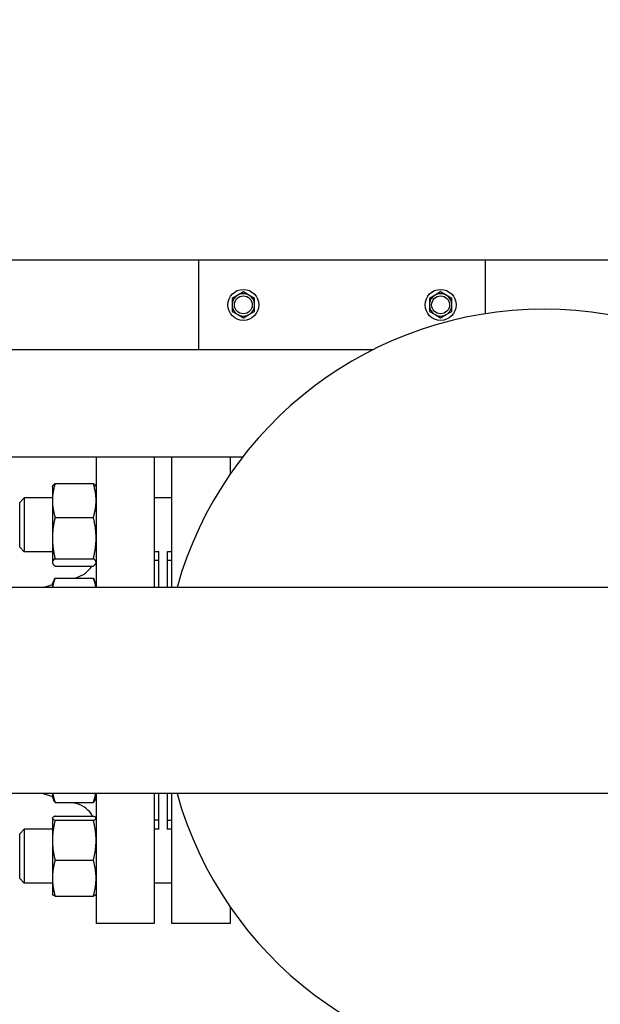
# Model space of a CAD drawing. Header units: inches. Extents: x 24 to 1128, y -69 to 748.
# Tile 625 of 656: x 626 to 634, y 682 to 696. Entities that reach past the tile are written whole.
import ezdxf

# ---------------------------------------------------------------- set-up
doc = ezdxf.new("R2010")
doc.units = ezdxf.units.IN
doc.header["$LTSCALE"] = 32
doc.header["$MEASUREMENT"] = 0
doc.layers.add('Dimension (ANSI)', color=7, linetype='Continuous', lineweight=25)
doc.layers.add('Visible (ANSI)', color=7, linetype='Continuous', lineweight=30)
doc.styles.add('Note Text (ANSI)', font='tahoma.ttf')
doc.dimstyles.new('SB Fraction-16 (ANSI)', dxfattribs={"dimscale": 32, "dimtxt": 0.125, "dimasz": 0.098425, "dimexe": 0.125, "dimexo": 0.0625, "dimgap": 0.031496, "dimtad": 0, "dimtih": 1, "dimtoh": 1, "dimdec": 4, "dimrnd": 1e-08, "dimzin": 0, "dimdsep": 46, "dimlunit": 5, "dimtxsty": 'Note Text (ANSI)', "dimcen": 0.09, "dimdle": 0.393701, "dimclrd": 256, "dimclre": 256, "dimclrt": 256, "dimadec": 0, "dimazin": 3, "dimtfac": 0.96, "dimtofl": 0, "dimtmove": 0, "dimatfit": 3, "dimfxl": 1, "dimfrac": 2, "dimtolj": 1, "dimtzin": 12, "dimlwd": -1, "dimlwe": -1, "dimarcsym": 0})

# ---------------------------------------------------------------- blocks, each defined once
blk = doc.blocks.new('*D17')
at = {"layer": 'Defpoints', "color": 0, "transparency": 16777216}
for p in [(732.281, 712.826), (489.281, 692.669), (732.281, 692.669)]:
    blk.add_point(p, dxfattribs=at)
at = {"layer": 'Dimension (ANSI)', "transparency": 16777216}
for p, q in [((489.281, 694.669), (489.281, 716.826)), ((732.281, 694.669), (732.281, 716.826)), ((492.43, 712.826), (605.57, 712.826)), ((729.131, 712.826), (615.991, 712.826))]:
    blk.add_line(p, q, dxfattribs=at)
for points in [[(492.43, 713.351), (492.43, 712.301), (489.281, 712.826)], [(729.131, 713.351), (729.131, 712.301), (732.281, 712.826)]]:
    blk.add_solid(points, dxfattribs=at)
at = {"layer": 'Dimension (ANSI)', "transparency": 16777216, "insert": (606.578, 714.909), "char_height": 4, "attachment_point": 1, "style": 'Note Text (ANSI)'}
blk.add_mtext('\\A1;243', dxfattribs=at)

msp = doc.modelspace()

# ---------------------------------------------------------------- linework, layer by layer
at = {"layer": 'Visible (ANSI)'}
for p, q in [((628.46813, 692.66853), (595.87438, 692.66853)), ((628.46813, 692.66853), (628.46813, 691.41853)), ((632.46813, 692.66853), (628.46813, 692.66853)), ((646.46813, 692.66853), (632.46813, 692.66853)), ((632.46813, 691.92028), (632.46813, 692.66853)), ((629.01513, 692.17863), (628.93713, 692.1336)), ((629.09313, 692.22366), (629.01513, 692.17863)), ((629.17113, 692.17863), (629.09313, 692.22366)), ((629.24913, 692.1336), (629.17113, 692.17863)), ((631.76513, 692.17863), (631.68713, 692.1336)), ((631.84313, 692.22366), (631.76513, 692.17863)), ((631.92113, 692.17863), (631.84313, 692.22366)), ((631.99913, 692.1336), (631.92113, 692.17863)), ((628.93713, 692.1336), (628.93713, 692.04353)), ((628.93713, 692.04353), (628.93713, 691.95346)), ((629.24913, 692.04353), (629.24913, 692.1336)), ((629.24913, 691.95346), (629.24913, 692.04353)), ((631.68713, 692.1336), (631.68713, 692.04353)), ((631.68713, 692.04353), (631.68713, 691.95346)), ((631.99913, 692.04353), (631.99913, 692.1336)), ((631.99913, 691.95346), (631.99913, 692.04353)), ((628.93713, 691.95346), (629.01513, 691.90843)), ((629.01513, 691.90843), (629.09313, 691.8634)), ((629.09313, 691.8634), (629.17113, 691.90843)), ((629.17113, 691.90843), (629.24913, 691.95346)), ((631.68713, 691.95346), (631.76513, 691.90843)), ((631.76513, 691.90843), (631.84313, 691.8634)), ((631.84313, 691.8634), (631.92113, 691.90843)), ((631.92113, 691.90843), (631.99913, 691.95346)), ((630.90095, 691.41853), (556.53063, 691.41853)), ((629.08007, 689.91853), (621.64463, 689.91853)), ((627.04063, 689.91853), (627.04063, 688.10603)), ((627.85063, 689.91853), (627.85063, 688.10603)), ((628.09813, 688.10603), (628.09813, 689.91853)), ((628.90813, 689.91853), (628.90813, 689.68295)), ((626.46994, 689.55297), (627.00233, 689.55297)), ((626.43163, 689.50923), (626.43516, 689.51679)), ((626.43163, 689.50923), (626.43163, 689.31679)), ((627.04063, 689.50923), (627.03711, 689.51679)), ((625.97563, 689.29073), (626.03813, 689.35323)), ((625.97563, 688.66573), (625.97563, 689.29073)), ((626.03813, 689.35323), (626.03813, 688.60323)), ((626.43163, 689.35323), (626.03813, 689.35323)), ((626.43163, 689.31679), (626.43163, 688.79325)), ((628.09813, 689.35323), (627.85063, 689.35323)), ((626.46994, 689.08061), (627.00233, 689.08061)), ((626.43163, 688.79325), (626.43163, 688.45468)), ((625.97563, 688.66573), (626.03813, 688.60323)), ((626.43163, 688.60323), (626.03813, 688.60323)), ((627.91563, 688.60323), (627.85063, 688.60323)), ((627.91563, 688.10603), (627.91563, 688.6081)), ((628.03563, 688.10603), (628.03563, 688.6081)), ((628.09813, 688.60323), (628.03563, 688.60323)), ((626.43163, 688.45468), (626.43163, 688.44723)), ((626.43163, 688.44723), (626.43516, 688.43967)), ((626.46994, 688.50588), (627.00233, 688.50588)), ((627.04063, 688.44723), (627.03711, 688.43967)), ((627.91063, 688.47853), (627.85063, 688.47853)), ((627.91063, 688.47853), (627.91063, 688.10603)), ((628.09813, 688.48103), (628.03563, 688.48103)), ((626.46994, 688.40349), (627.00233, 688.40349)), ((627.91063, 688.35853), (627.91563, 688.35853)), ((626.43163, 688.15624), (626.45638, 688.2093)), ((626.46994, 688.23568), (627.00233, 688.23568)), ((626.74191, 688.23568), (626.77144, 688.24436)), ((627.04063, 688.15624), (627.01589, 688.2093)), ((660.01676, 688.10603), (623.17951, 688.10603)), ((626.30108, 688.10603), (626.43163, 688.14442)), ((626.43163, 688.15624), (626.43163, 688.10603)), ((660.01676, 685.23103), (623.17951, 685.23103)), ((626.30108, 685.23103), (626.43163, 685.19263)), ((626.43163, 685.23103), (626.43163, 685.18082)), ((626.43163, 685.18082), (626.44818, 685.14534)), ((627.04063, 685.18082), (627.02409, 685.14534)), ((627.04063, 685.23103), (627.04063, 683.41853)), ((627.85063, 685.23103), (627.85063, 683.41853)), ((627.91063, 685.23103), (627.91063, 684.85853)), ((627.91563, 684.72896), (627.91563, 685.23103)), ((628.03563, 684.72896), (628.03563, 685.23103)), ((628.09813, 683.41853), (628.09813, 685.23103)), ((626.46994, 685.10728), (627.00233, 685.10728)), ((626.72185, 685.10728), (626.77144, 685.0927)), ((626.43163, 684.88983), (626.43273, 684.89219)), ((626.43163, 684.88983), (626.43163, 684.88749)), ((626.43163, 684.88749), (626.43163, 684.57998)), ((626.46994, 684.91627), (627.00233, 684.91627)), ((627.04063, 684.88983), (627.03953, 684.89219)), ((627.91063, 684.97853), (627.91563, 684.97853)), ((626.46994, 684.8587), (627.00233, 684.8587)), ((627.91063, 684.85853), (627.85063, 684.85853)), ((628.09813, 684.85603), (628.03563, 684.85603)), ((625.97563, 684.67133), (626.03813, 684.73383)), ((625.97563, 684.04633), (625.97563, 684.67133)), ((626.03813, 684.73383), (626.03813, 683.98383)), ((626.43163, 684.73383), (626.03813, 684.73383)), ((627.91563, 684.73383), (627.85063, 684.73383)), ((628.09813, 684.73383), (628.03563, 684.73383)), ((626.43163, 684.57998), (626.43163, 684.05133)), ((626.46994, 684.30126), (627.00233, 684.30126)), ((625.97563, 684.04633), (626.03813, 683.98383)), ((626.43163, 683.98383), (626.03813, 683.98383)), ((626.43163, 684.05133), (626.43163, 683.82783)), ((628.09813, 683.98383), (627.85063, 683.98383)), ((626.43163, 683.82783), (626.43273, 683.82547)), ((626.46994, 683.80139), (627.00233, 683.80139)), ((627.04063, 683.82783), (627.03953, 683.82547)), ((628.90813, 683.65411), (628.90813, 683.41853)), ((627.85063, 683.41853), (627.04063, 683.41853)), ((628.90813, 683.41853), (628.09813, 683.41853))]:
    msp.add_line(p, q, dxfattribs=at)
for centre, radius in [((629.09313, 692.04353), 0.216), ((629.09313, 692.04353), 0.1248), ((631.84313, 692.04353), 0.216), ((631.84313, 692.04353), 0.1248)]:
    msp.add_circle(centre, radius, dxfattribs=at)
for centre, radius, start, end in [((629.09313, 692.04353), 0.156, 120, 180), ((629.09313, 692.04353), 0.156, 60, 120), ((629.09313, 692.04353), 0.156, 0, 60), ((631.84313, 692.04353), 0.156, 120, 180), ((631.84313, 692.04353), 0.156, 60, 120), ((631.84313, 692.04353), 0.156, 0, 60), ((629.09313, 692.04353), 0.156, 180, 240), ((629.09313, 692.04353), 0.156, 300, 0), ((631.84313, 692.04353), 0.156, 180, 240), ((631.84313, 692.04353), 0.156, 300, 0), ((633.28563, 686.66853), 5.315, 15.691698, 164.308302), ((629.09313, 692.04353), 0.156, 240, 300), ((631.84313, 692.04353), 0.156, 240, 300), ((626.66563, 688.60412), 0.375, 286.38845, 327.654619), ((633.28563, 686.66853), 5.315, 195.691698, 344.308302), ((626.66563, 684.73294), 0.375, 29.267853, 73.61155)]:
    msp.add_arc(centre, radius, start, end, dxfattribs=at)
for points, weights in [([(626.46994, 689.55297), (626.43163, 689.4264), (626.43163, 689.31679)], [1, 1.0379548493, 1]), ([(626.43516, 689.51679), (626.44305, 689.53371), (626.46994, 689.55297)], [1.01611555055, 1.02634702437, 1]), ([(627.00233, 689.55297), (627.02922, 689.53371), (627.03711, 689.51679)], [1, 1.02634702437, 1.01611555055]), ([(627.04063, 689.31679), (627.04063, 689.4264), (627.00233, 689.55297)], [1, 1.0379548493, 1]), ([(626.43163, 689.31679), (626.43163, 689.20718), (626.46994, 689.08061)], [1, 1.0379548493, 1]), ([(627.00233, 689.08061), (627.04063, 689.20718), (627.04063, 689.31679)], [1, 1.0379548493, 1]), ([(626.46994, 689.08061), (626.43163, 688.92661), (626.43163, 688.79325)], [1, 1.0379548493, 1]), ([(627.04063, 688.79325), (627.04063, 688.92661), (627.00233, 689.08061)], [1, 1.0379548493, 1]), ([(626.43163, 688.79325), (626.43163, 688.65988), (626.46994, 688.50588)], [1, 1.0379548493, 1]), ([(627.00233, 688.50588), (627.04063, 688.65988), (627.04063, 688.79325)], [1, 1.0379548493, 1]), ([(626.46994, 688.50588), (626.43163, 688.47844), (626.43163, 688.45468)], [1, 1.0379548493, 1]), ([(626.43163, 688.45468), (626.43163, 688.43093), (626.46994, 688.40349)], [1, 1.0379548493, 1]), ([(627.04063, 688.45468), (627.04063, 688.47844), (627.00233, 688.50588)], [1, 1.0379548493, 1]), ([(627.00233, 688.40349), (627.04063, 688.43093), (627.04063, 688.45468)], [1, 1.0379548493, 1]), ([(626.46994, 688.23568), (626.44212, 688.16659), (626.43462, 688.10603)], [1, 1.02727863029, 1.0153462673]), ([(626.45638, 688.2093), (626.46238, 688.22217), (626.46994, 688.23568)], [1.01175569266, 1.00727059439, 1]), ([(627.03765, 688.10603), (627.03014, 688.16659), (627.00233, 688.23568)], [1.0153462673, 1.02727863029, 1]), ([(627.00233, 688.23568), (627.00989, 688.22217), (627.01589, 688.2093)], [1, 1.00727059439, 1.01175569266]), ([(626.43713, 685.23103), (626.44594, 685.17292), (626.46994, 685.10728)], [1.01792290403, 1.02345091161, 1]), ([(627.00233, 685.10728), (627.02633, 685.17292), (627.03514, 685.23103)], [1, 1.02345091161, 1.01792290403]), ([(626.46994, 685.10728), (626.4567, 685.12706), (626.44818, 685.14534)], [1, 1.01279805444, 1.01696531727]), ([(627.02409, 685.14534), (627.01556, 685.12706), (627.00233, 685.10728)], [1.01696531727, 1.01279805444, 1]), ([(626.46994, 684.91627), (626.43163, 684.90084), (626.43163, 684.88749)], [1, 1.0379548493, 1]), ([(626.43163, 684.88749), (626.43163, 684.87413), (626.46994, 684.8587)], [1, 1.0379548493, 1]), ([(627.04063, 684.88749), (627.04063, 684.90084), (627.00233, 684.91627)], [1, 1.0379548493, 1]), ([(627.00233, 684.8587), (627.04063, 684.87413), (627.04063, 684.88749)], [1, 1.0379548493, 1]), ([(626.46994, 684.8587), (626.43163, 684.70934), (626.43163, 684.57998)], [1, 1.0379548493, 1]), ([(627.04063, 684.57998), (627.04063, 684.70934), (627.00233, 684.8587)], [1, 1.0379548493, 1]), ([(626.43163, 684.57998), (626.43163, 684.45063), (626.46994, 684.30126)], [1, 1.0379548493, 1]), ([(627.00233, 684.30126), (627.04063, 684.45063), (627.04063, 684.57998)], [1, 1.0379548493, 1]), ([(626.46994, 684.30126), (626.43163, 684.16732), (626.43163, 684.05133)], [1, 1.0379548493, 1]), ([(627.04063, 684.05133), (627.04063, 684.16732), (627.00233, 684.30126)], [1, 1.0379548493, 1]), ([(626.43163, 684.05133), (626.43163, 683.93533), (626.46994, 683.80139)], [1, 1.0379548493, 1]), ([(627.00233, 683.80139), (627.04063, 683.93533), (627.04063, 684.05133)], [1, 1.0379548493, 1]), ([(626.46994, 683.80139), (626.43796, 683.81427), (626.43273, 683.82547)], [1, 1.0314924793, 1.01072411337]), ([(627.03953, 683.82547), (627.03431, 683.81427), (627.00233, 683.80139)], [1.01072411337, 1.0314924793, 1])]:
    msp.add_rational_spline(points, weights, degree=2, dxfattribs=at)

# ---------------------------------------------------------------- dimensions: what is measured, and where the dimension line sits
at = {"layer": 'Dimension (ANSI)'}
dim = msp.add_linear_dim(base=(732.28063, 712.82601), p1=(489.28063, 692.66853), p2=(732.28063, 692.66853), dimstyle='SB Fraction-16 (ANSI)', override={"dimgap": 0.031496, "dimtih": 0, "dimtoh": 0, "dimdec": 4, "dimtol": 0, "dimlim": 0, "dimtp": 0, "dimtm": 0, "dimtdec": 2, "dimatfit": 1}, dxfattribs=at)
dim.commit()
dim.dimension.update_dxf_attribs({"geometry": '*D17', "text_midpoint": (610.78063, 712.82601), "dimtype": 160})

doc.saveas('drawing.dxf')
